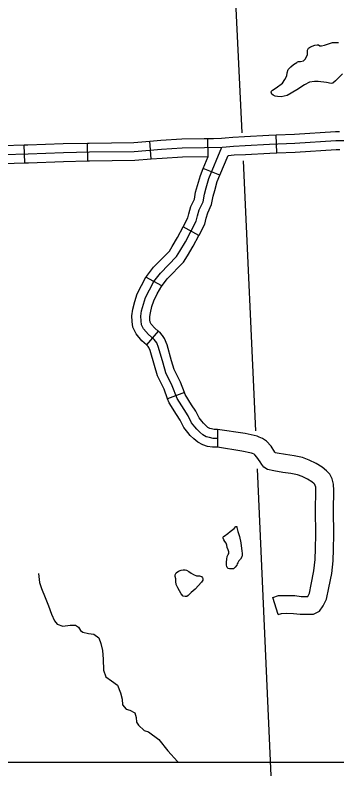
# Model space of a CAD drawing. Extents: x -5566 to 1759129, y -3726 to 731467.
# Drawn here: x -4583.02 to -4562.59, y 159.67 to 208.01 of the extents above; entities that cross this region are included whole.
import ezdxf

# ---------------------------------------------------------------- set-up
doc = ezdxf.new("R2010")
doc.units = 0
doc.layers.add('Default', color=7, linetype='Continuous')
doc.layers.add('R_No Plot', color=7, linetype='Continuous')

msp = doc.modelspace()

# ---------------------------------------------------------------- linework, layer by layer
at = {"layer": 'Default'}
for p, q in [((-4570.758, 199.03), (-4570.787, 200.169)), ((-4566.395, 199.261), (-4566.435, 200.4)), ((-4582.419, 198.625), (-4582.453, 199.764)), ((-4578.415, 198.743), (-4578.441, 199.882)), ((-4574.376, 198.868), (-4574.467, 200.004)), ((-4570.022, 197.832), (-4571.074, 198.268)), ((-4571.351, 194.014), (-4572.356, 194.55)), ((-4573.718, 190.801), (-4574.715, 191.352)), ((-4573.942, 187.924), (-4574.688, 187.063)), ((-4572.274, 184.021), (-4573.341, 183.62)), ((-4570.173, 181.683), (-4570.173, 180.544))]:
    msp.add_line(p, q, dxfattribs=at)
for points in [[(-4568.597, 200.529), (-4569.025, 209.32), (-4569.05, 209.668)], [(-4564.609, 205.21), (-4564.463, 205.497), (-4564.463, 205.686), (-4564.463, 205.791), (-4564.393, 205.917), (-4564.26, 205.993), (-4563.987, 206.098), (-4563.841, 206.126), (-4563.757, 206.126), (-4563.673, 206.063), (-4563.561, 206.063), (-4563.379, 206.098), (-4563.002, 206.231), (-4562.869, 206.273), (-4562.68, 206.28), (-4562.485, 206.28)], [(-4563.253, 203.728), (-4563.785, 203.798), (-4564.008, 203.798), (-4564.337, 203.756), (-4564.637, 203.574), (-4565.141, 203.26), (-4565.756, 202.91), (-4566.126, 202.819), (-4566.35, 202.84), (-4566.504, 202.868), (-4566.629, 202.917), (-4566.72, 202.994), (-4566.762, 203.105), (-4566.748, 203.176), (-4566.678, 203.246), (-4566.441, 203.399), (-4566.049, 203.686), (-4565.888, 203.924), (-4565.777, 204.155), (-4565.749, 204.35), (-4565.686, 204.56), (-4565.511, 204.735), (-4565.343, 204.875), (-4565.231, 204.938), (-4565.141, 205.001), (-4565.092, 205.05), (-4565.029, 205.071), (-4564.896, 205.071), (-4564.707, 205.105), (-4564.609, 205.21)], [(-4562.24, 204.273), (-4562.666, 203.84), (-4562.848, 203.679), (-4562.96, 203.665), (-4563.253, 203.728)], [(-4566.435, 200.4), (-4565.288, 200.44), (-4562.676, 200.606), (-4562.415, 200.607)], [(-4574.467, 200.004), (-4573.767, 200.06), (-4572.434, 200.144), (-4571.014, 200.165), (-4570.432, 200.18)], [(-4570.432, 200.18), (-4569.908, 200.193), (-4569.676, 200.209), (-4569.199, 200.262), (-4568.448, 200.288), (-4566.901, 200.383), (-4566.435, 200.4)], [(-4586.402, 199.791), (-4586.239, 199.78), (-4585.486, 199.733), (-4584.964, 199.696), (-4583.795, 199.724), (-4582.453, 199.764)], [(-4583.78, 199.155), (-4582.197, 199.202), (-4579.964, 199.277), (-4578.306, 199.315), (-4575.461, 199.353), (-4573.726, 199.491), (-4572.412, 199.574), (-4571.002, 199.596), (-4569.882, 199.624), (-4569.626, 199.641), (-4569.157, 199.693), (-4568.421, 199.719), (-4566.873, 199.814), (-4565.26, 199.871), (-4562.657, 200.036), (-4560.894, 200.047)], [(-4582.453, 199.764), (-4582.215, 199.771), (-4579.98, 199.847), (-4578.441, 199.882)], [(-4578.441, 199.882), (-4578.316, 199.884), (-4575.487, 199.922), (-4574.467, 200.004)], [(-4570.173, 181.114), (-4570.439, 181.114), (-4570.68, 181.157), (-4570.884, 181.219), (-4571.1, 181.342), (-4571.304, 181.509), (-4571.485, 181.689), (-4571.613, 181.837), (-4571.817, 182.109), (-4572.04, 182.554), (-4572.293, 182.938), (-4572.738, 183.636), (-4573.046, 184.456), (-4573.458, 185.284), (-4573.633, 185.892), (-4573.917, 186.883), (-4574.03, 187.175), (-4574.121, 187.293), (-4574.201, 187.394), (-4574.566, 187.711), (-4574.866, 188.068), (-4574.996, 188.336), (-4575.029, 188.588), (-4575.045, 188.88), (-4574.996, 189.213), (-4574.882, 189.643), (-4574.744, 190.073), (-4574.501, 190.56), (-4574.212, 191.084), (-4573.804, 191.615), (-4572.781, 192.662), (-4572.562, 193), (-4572.211, 193.611), (-4571.848, 194.292), (-4571.52, 194.925), (-4571.437, 195.249), (-4571.334, 195.643), (-4571.092, 196.149), (-4571.006, 196.633), (-4570.892, 197.032), (-4570.722, 197.63), (-4569.896, 199.624)], [(-4569.504, 199.082), (-4569.115, 199.125), (-4568.393, 199.15), (-4566.846, 199.245), (-4566.395, 199.261)], [(-4566.395, 199.261), (-4565.232, 199.302), (-4562.637, 199.467), (-4562.408, 199.468)], [(-4582.419, 198.625), (-4582.179, 198.633), (-4579.948, 198.708), (-4578.415, 198.743)], [(-4578.415, 198.743), (-4578.296, 198.745), (-4575.434, 198.783), (-4574.376, 198.868)], [(-4574.376, 198.868), (-4573.686, 198.923), (-4572.39, 199.005), (-4570.758, 199.03)], [(-4571.074, 198.268), (-4570.758, 199.03)], [(-4570.022, 197.832), (-4569.504, 199.082)], [(-4567.742, 181.584), (-4568.514, 198.761)], [(-4586.482, 198.655), (-4586.314, 198.643), (-4585.56, 198.596), (-4584.989, 198.556), (-4583.765, 198.585), (-4582.419, 198.625)], [(-4572.356, 194.55), (-4572.352, 194.557), (-4572.056, 195.129), (-4571.988, 195.392), (-4571.871, 195.84), (-4571.639, 196.325), (-4571.562, 196.761), (-4571.44, 197.189), (-4571.26, 197.818), (-4571.074, 198.268)], [(-4571.351, 194.014), (-4571.343, 194.027), (-4570.985, 194.721), (-4570.886, 195.106), (-4570.797, 195.446), (-4570.544, 195.973), (-4570.451, 196.505), (-4570.345, 196.876), (-4570.183, 197.443), (-4570.022, 197.832)], [(-4574.715, 191.352), (-4574.69, 191.398), (-4574.235, 191.989), (-4573.228, 193.019), (-4573.048, 193.297), (-4572.709, 193.887), (-4572.356, 194.55)], [(-4573.734, 190.771), (-4573.373, 191.241), (-4572.335, 192.304), (-4572.076, 192.703), (-4571.712, 193.335), (-4571.351, 194.014)], [(-4574.688, 187.063), (-4574.973, 187.31), (-4575.348, 187.756), (-4575.549, 188.171), (-4575.596, 188.535), (-4575.617, 188.906), (-4575.555, 189.327), (-4575.429, 189.803), (-4575.273, 190.289), (-4575.005, 190.825), (-4574.715, 191.352)], [(-4573.942, 187.924), (-4574.159, 188.112), (-4574.385, 188.38), (-4574.443, 188.501), (-4574.461, 188.64), (-4574.473, 188.854), (-4574.437, 189.098), (-4574.336, 189.483), (-4574.215, 189.858), (-4573.997, 190.295), (-4573.718, 190.801)], [(-4572.274, 184.021), (-4572.523, 184.684), (-4572.925, 185.491), (-4573.085, 186.05), (-4573.376, 187.065), (-4573.529, 187.457), (-4573.671, 187.643), (-4573.787, 187.789), (-4573.942, 187.924)], [(-4573.341, 183.62), (-4573.569, 184.229), (-4573.991, 185.076), (-4574.18, 185.735), (-4574.457, 186.701), (-4574.532, 186.893), (-4574.57, 186.943), (-4574.614, 186.999), (-4574.688, 187.063)], [(-4570.173, 181.683), (-4570.388, 181.683), (-4570.547, 181.712), (-4570.657, 181.745), (-4570.776, 181.813), (-4570.922, 181.933), (-4571.068, 182.078), (-4571.17, 182.195), (-4571.331, 182.41), (-4571.546, 182.84), (-4571.815, 183.248), (-4572.226, 183.892), (-4572.274, 184.021)], [(-4570.173, 180.544), (-4570.49, 180.544), (-4570.813, 180.602), (-4571.111, 180.692), (-4571.424, 180.871), (-4571.686, 181.086), (-4571.901, 181.3), (-4572.057, 181.479), (-4572.304, 181.808), (-4572.534, 182.269), (-4572.771, 182.627), (-4573.25, 183.38), (-4573.341, 183.62)], [(-4566.31, 169.922), (-4566.111, 169.985), (-4565.806, 169.995), (-4565.348, 169.983), (-4564.916, 169.933), (-4564.507, 169.933), (-4564.075, 169.933), (-4563.698, 170.138), (-4563.46, 170.463), (-4563.239, 170.888), (-4563.098, 171.606), (-4562.919, 172.529), (-4562.826, 173.336), (-4562.8, 174.078), (-4562.788, 174.993), (-4562.812, 176.559), (-4562.774, 177.79), (-4562.806, 178.201), (-4562.898, 178.533), (-4563.045, 178.827), (-4563.251, 179.053), (-4563.525, 179.28), (-4563.908, 179.515), (-4564.344, 179.726), (-4564.772, 179.889), (-4565.309, 180.002), (-4565.849, 180.079), (-4566.388, 180.163), (-4566.482, 180.184), (-4566.52, 180.242), (-4566.763, 180.612), (-4567.061, 180.944), (-4567.322, 181.114), (-4567.526, 181.196), (-4567.657, 181.25), (-4568.423, 181.426), (-4570.173, 181.683)], [(-4566.31, 169.922), (-4566.656, 171.007), (-4566.305, 171.119), (-4565.81, 171.134), (-4565.267, 171.121), (-4564.849, 171.072), (-4564.507, 171.072), (-4564.427, 171.072), (-4564.325, 171.268), (-4564.216, 171.825), (-4564.045, 172.703), (-4563.963, 173.422), (-4563.939, 174.106), (-4563.927, 174.992), (-4563.952, 176.568), (-4563.915, 177.764), (-4563.933, 178.003), (-4563.966, 178.122), (-4563.994, 178.177), (-4564.039, 178.226), (-4564.189, 178.351), (-4564.456, 178.515), (-4564.796, 178.679), (-4565.093, 178.792), (-4565.507, 178.879), (-4566.017, 178.952), (-4566.603, 179.043), (-4567, 179.134), (-4567.228, 179.286), (-4567.359, 179.445), (-4567.471, 179.615), (-4567.668, 179.915), (-4567.809, 180.072), (-4567.851, 180.099), (-4567.956, 180.141), (-4568.005, 180.161), (-4568.636, 180.306), (-4570.173, 180.544)], [(-4566.757, 159.667), (-4567.634, 179.176)], [(-4569.494, 174.02), (-4569.556, 174.18), (-4569.575, 174.323), (-4569.624, 174.453), (-4569.711, 174.558), (-4569.773, 174.657), (-4569.81, 174.774), (-4569.822, 174.83), (-4569.791, 174.873), (-4569.742, 174.904), (-4569.519, 175.065), (-4569.371, 175.188), (-4569.117, 175.386), (-4569.006, 175.504), (-4568.951, 175.51), (-4568.944, 175.448), (-4568.876, 175.194), (-4568.771, 174.885), (-4568.697, 174.483)], [(-4568.697, 174.483), (-4568.679, 174.279), (-4568.617, 173.964), (-4568.604, 173.785), (-4568.604, 173.68), (-4568.623, 173.593), (-4568.703, 173.445), (-4568.815, 173.321), (-4568.883, 173.21), (-4568.913, 173.129), (-4568.951, 173.055), (-4569.043, 172.925), (-4569.105, 172.857), (-4569.161, 172.826), (-4569.29, 172.82), (-4569.414, 172.82), (-4569.501, 172.845), (-4569.55, 172.901), (-4569.587, 172.969), (-4569.6, 173.061), (-4569.606, 173.247), (-4569.581, 173.432), (-4569.556, 173.599), (-4569.501, 173.723), (-4569.457, 173.803), (-4569.457, 173.908), (-4569.494, 174.02)], [(-4572.689, 171.623), (-4572.794, 171.821), (-4572.818, 172.019), (-4572.825, 172.186), (-4572.862, 172.328), (-4572.862, 172.445), (-4572.788, 172.563), (-4572.652, 172.68), (-4572.491, 172.736), (-4572.343, 172.748), (-4572.225, 172.748), (-4572.139, 172.736), (-4572.003, 172.656), (-4571.836, 172.544)], [(-4581.552, 172.522), (-4581.476, 171.946), (-4581.351, 171.578), (-4581.13, 170.995), (-4580.912, 170.465), (-4580.71, 169.941), (-4580.535, 169.508), (-4580.357, 169.296), (-4580.001, 169.184), (-4579.525, 169.247), (-4579.19, 169.241), (-4579.001, 169.106), (-4578.876, 168.891), (-4578.718, 168.785), (-4578.364, 168.712), (-4578.035, 168.668), (-4577.719, 168.432), (-4577.578, 168.081), (-4577.479, 167.636), (-4577.435, 167.082), (-4577.406, 166.381), (-4577.262, 165.962), (-4576.906, 165.698), (-4576.527, 165.428), (-4576.334, 164.934), (-4576.222, 164.543), (-4576.203, 164.178), (-4575.968, 163.893), (-4575.745, 163.843), (-4575.431, 163.661), (-4575.347, 163.368), (-4575.309, 163.08), (-4575.185, 162.881), (-4574.825, 162.548), (-4574.554, 162.463), (-4573.898, 161.978), (-4573.32, 161.26), (-4572.722, 160.574), (-4572.704, 160.547)], [(-4571.836, 172.544), (-4571.7, 172.458), (-4571.496, 172.384), (-4571.317, 172.377), (-4571.199, 172.328), (-4571.125, 172.247), (-4571.106, 172.204), (-4571.106, 172.099), (-4571.193, 171.982), (-4571.589, 171.53), (-4571.848, 171.308), (-4572.04, 171.128), (-4572.12, 171.067), (-4572.219, 171.067), (-4572.355, 171.091), (-4572.479, 171.24), (-4572.584, 171.413), (-4572.689, 171.623)]]:
    msp.add_lwpolyline(points, dxfattribs=at)
at = {"layer": 'R_No Plot'}
msp.add_lwpolyline([(-5018.988, 168.239), (-5018.988, 511.979), (-4446.603, 511.979), (-4446.603, 160.504), (-4913.433, 160.504)], dxfattribs=at)

doc.saveas('drawing.dxf')
